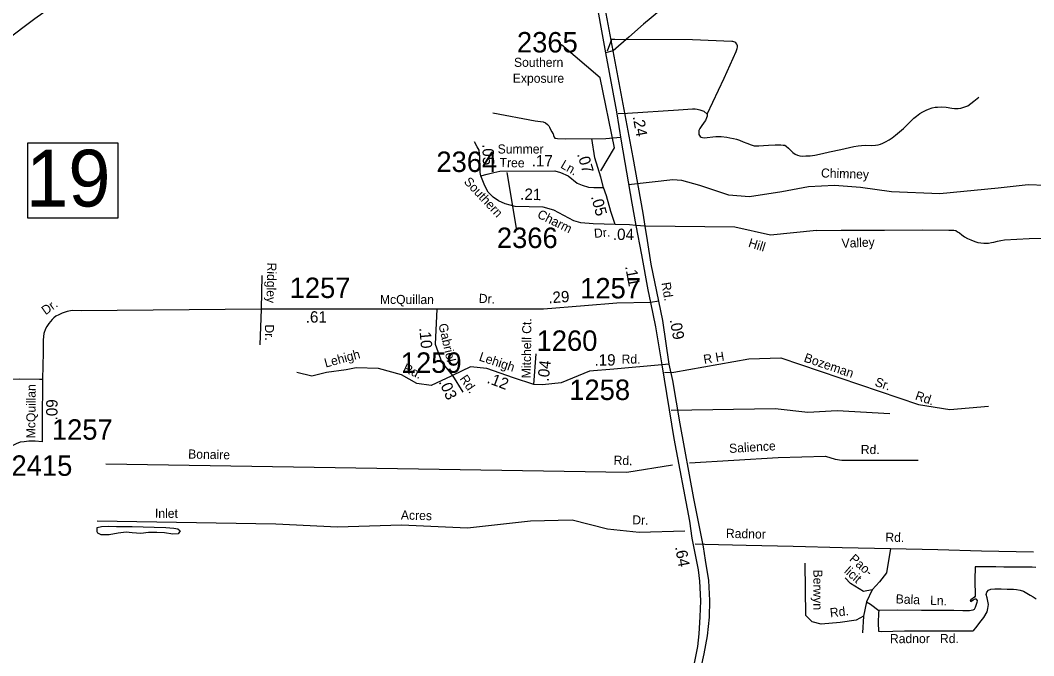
# Model space of a CAD drawing. Extents: x 1945482 to 2853149, y 66427 to 1015778.
# Drawn here: x 2329928 to 2337244, y 120877 to 125465 of the extents above; entities that cross this region are included whole.
import ezdxf

# ---------------------------------------------------------------- set-up
doc = ezdxf.new("R2010")
doc.units = 0
for name, color, linetype in [('Old_Level_10', 7, 'Continuous'), ('Old_Level_11', 7, 'Continuous'), ('Old_Level_17', 7, 'Continuous'), ('Old_Level_28', 7, 'Continuous'), ('Old_Level_31', 7, 'Continuous'), ('Old_Level_32', 7, 'Continuous'), ('Old_Level_35', 7, 'Continuous'), ('Old_Level_6', 7, 'Continuous'), ('Old_Level_60', 7, 'Continuous'), ('Old_Level_8', 7, 'Continuous')]:
    doc.layers.add(name, color=color, linetype=linetype)

msp = doc.modelspace()

# ---------------------------------------------------------------- linework, layer by layer
at = {"layer": 'Old_Level_28'}
for points in [[(2333727.2, 127401), (2333771.5, 127251.8), (2333791.4, 127174.5), (2333859.6, 126813.3), (2333915.5, 126547.3), (2333973.8, 126202), (2334020.6, 125925.8), (2334067.9, 125696.5), (2334151.7, 125229.8)], [(2334208.5, 125244.8), (2334156.7, 125514), (2334050.8, 126103.8), (2333983.2, 126505.3), (2333936.5, 126766.6), (2333906.2, 126911.3), (2333887.6, 127009.2), (2333845.6, 127212.2), (2333815.3, 127319.6), (2333786.7, 127419.2)], [(2334151.7, 125229.8), (2334232.3, 124804.2), (2334264.7, 124592.3), (2334341.9, 124143.7), (2334371.8, 123984.4)], [(2334440.1, 123977.8), (2334425.6, 124071.2), (2334352.8, 124473.9), (2334274, 124898.9), (2334208.5, 125244.8)], [(2334371.8, 123984.4), (2334411.6, 123772.3), (2334459, 123518.4), (2334476.3, 123428.4)], [(2334538.7, 123435.8), (2334482.3, 123705), (2334456, 123875), (2334440.1, 123977.8)], [(2334476.3, 123428.4), (2334513.8, 123251.2), (2334559.1, 122976.4)], [(2334612.8, 122981), (2334567.5, 123298.5), (2334538.7, 123435.8)], [(2334545.4, 119585.1), (2334625.8, 119902.7), (2334715.5, 120258.8), (2334760.3, 120460.2), (2334815.7, 120672.3), (2334864.7, 120891.6), (2334888, 121019.9), (2334904.3, 121155.2), (2334906.7, 121276.5), (2334899.7, 121421.2), (2334874, 121565.9), (2334859.5, 121664), (2334789.7, 122011.3), (2334690.6, 122551.6), (2334638, 122865.2), (2334612.8, 122981)], [(2334559.1, 122976.4), (2334645.8, 122444.6), (2334757.9, 121848.9), (2334776.5, 121724.7), (2334820.4, 121498.2), (2334832.1, 121414.2), (2334839, 121274.2), (2334834.4, 121157.6), (2334827.4, 121033.9), (2334815.7, 120942.9), (2334792.4, 120823.9), (2334762.1, 120688.6), (2334617.3, 120143.4), (2334556.6, 119882.3), (2334495.8, 119599.4)]]:
    msp.add_lwpolyline(points, dxfattribs=at)
at = {"layer": 'Old_Level_31'}
msp.add_lwpolyline([(2329982.2, 124581), (2330632.2, 124581), (2330632.2, 124035.1), (2329982.2, 124035.1)], close=True, dxfattribs=at)
at = {"layer": 'Old_Level_32'}
for points in [[(2335312, 126160.4), (2335161.4, 126050.4), (2335019.4, 125920.8), (2334882.4, 125813.6), (2334620.9, 125599.3), (2334426.9, 125437.4), (2334321.8, 125343.3), (2334208.5, 125244.8)], [(2334208.5, 125244.8), (2334151.7, 125229.8)], [(2334139, 124256.5), (2334117.8, 124332.8), (2334075, 124472.7), (2334054.4, 124611.3)], [(2333253.5, 124342.1), (2333248.6, 124366.4), (2333245.6, 124476.7), (2333241.2, 124527.1), (2333227.3, 124552.3), (2333205.9, 124586.3)], [(2333253.5, 124342.1), (2333298.5, 124353.1), (2333346.4, 124367), (2333389.7, 124376.2), (2333785.9, 124376.9), (2333828.7, 124365.6), (2333882.4, 124341.8), (2333949.1, 124288.9), (2333983.5, 124273.9), (2334030.3, 124259.7), (2334069.3, 124257.2), (2334105.9, 124257.2), (2334139, 124256.5)], [(2334222.5, 123990), (2334064.4, 123996.4), (2333974.3, 124001.5), (2333923.3, 124016.6), (2333779.7, 124093.5), (2333702.9, 124116.2), (2333500.7, 124121.2), (2333427.6, 124138.9), (2333381, 124161.6), (2333342, 124186.8), (2333306.7, 124224.6), (2333282.7, 124269), (2333253.5, 124342.1)], [(2334222.5, 123990), (2334190.2, 124085.4), (2334160.1, 124196.8), (2334139, 124256.5)], [(2334371.8, 123984.4), (2334325.1, 123988.9), (2334222.5, 123990)], [(2334440.1, 123977.8), (2334371.8, 123984.4)], [(2334476.3, 123428.4), (2334235.6, 123422.5), (2334002, 123403), (2333705.1, 123378.7), (2332936.1, 123378.7)], [(2334538.7, 123435.8), (2334476.3, 123428.4)], [(2332936.1, 123378.7), (2331665.8, 123378.7), (2330367.7, 123368.2), (2330302.7, 123368.7), (2330266.7, 123362.8), (2330251.3, 123357.6), (2330230.9, 123350.8), (2330206.6, 123339.1), (2330185.6, 123327.7), (2330171.4, 123317.5), (2330159.2, 123304.3), (2330134.8, 123275.4), (2330118.7, 123253.7), (2330109.9, 123237.1), (2330098.4, 123203.3), (2330094, 123158.1), (2330092.1, 123066.9), (2330089.1, 122873.2)], [(2332936.1, 123378.7), (2332922.5, 123125.4), (2332971.2, 122993.9), (2333049, 122901.4)], [(2333634.3, 122836), (2333652, 123056.1)], [(2334612.8, 122981), (2334559.1, 122976.4)], [(2333634.3, 122836), (2333487.8, 122884.2), (2333296.1, 122951.4), (2333179.2, 122963.3), (2333049, 122901.4)], [(2334559.1, 122976.4), (2334212.3, 122945.2), (2334037.1, 122930.6), (2333831.7, 122846.3), (2333696.9, 122831.9), (2333634.3, 122836)], [(2329256.8, 122734.1), (2329367.1, 122739), (2329409, 122740.9), (2329444.5, 122742.4), (2329470, 122743.6), (2329492.5, 122745.9), (2329529.1, 122749.3), (2329572, 122759.2), (2329602.5, 122772.9), (2329668.8, 122796.5), (2329754.7, 122836.5), (2329781.4, 122848.3), (2329799.3, 122857.1), (2329821.8, 122866.6), (2329843.9, 122869.6), (2329868, 122874.2), (2329924, 122876.5), (2330067.2, 122872.7), (2330089.1, 122873.2)], [(2330089.1, 122873.2), (2330086.4, 122561.6), (2330085.3, 122422.4)], [(2333049, 122901.4), (2333122, 122779.6)], [(2330085.3, 122422.4), (2330035.4, 122426.9), (2330011, 122426.9), (2329988.9, 122426.5), (2329955.8, 122422.4), (2329927.2, 122417.8), (2329898.5, 122405.7), (2329827.7, 122373.7), (2329748.5, 122341.3), (2329674.2, 122319.2), (2329591.4, 122300.7), (2329536.6, 122291.9), (2329408.6, 122287), (2329102, 122272.9), (2329053.7, 122271)]]:
    msp.add_lwpolyline(points, dxfattribs=at)
at = {"layer": 'Old_Level_35'}
for p, q in [((2334196, 125326.8), (2334165, 125242.4)), ((2334218.9, 125326.6), (2334196, 125326.8)), ((2334243.1, 124790.9), (2334311.1, 124795.1)), ((2334646.5, 122924.3), (2335186.4, 123020.5)), ((2334578.2, 122921.6), (2334646.5, 122924.3)), ((2334800.9, 121684.1), (2334870, 121682.5))]:
    msp.add_line(p, q, dxfattribs=at)
for points in [[(2330423.7, 125906.2), (2330347.5, 125827), (2330222.9, 125724.4), (2330164.3, 125570.4), (2330032.4, 125475.1), (2329819.9, 125313.8), (2329614.8, 125130.5), (2329548.8, 125042.5), (2329358.3, 124983.9), (2329241.1, 124895.9), (2329094.6, 124822.6), (2328889.4, 124565.9)], [(2334885.5, 124788.2), (2335008.9, 125047.1), (2335095.1, 125240.2), (2335102.8, 125260.2), (2335104.8, 125270.1), (2335105.3, 125281.6), (2335101.5, 125293.6), (2335094.3, 125302.2), (2335086.2, 125307.8), (2335072.9, 125312.2), (2335064.4, 125311.8), (2334780, 125322.9), (2334218.9, 125326.6)], [(2334885.5, 124788.2), (2334885.8, 124782), (2334886.1, 124773.8), (2334882, 124759.8), (2334874.2, 124741.8), (2334864.2, 124729.6), (2334842.7, 124699.2), (2334832.5, 124683.4), (2334826.5, 124670), (2334825.2, 124653.9), (2334827.1, 124639.2), (2334835.4, 124627), (2334843.2, 124621.4), (2334853.8, 124617.6), (2334865.4, 124615.4), (2334949.3, 124626.6), (2334971.3, 124626.8), (2334987.4, 124626.8), (2335029.3, 124621.2), (2335049.5, 124617.4), (2335077.6, 124611.6), (2335097.5, 124605.9), (2335119.8, 124598.2), (2335145.8, 124588.4), (2335173.5, 124577.3), (2335204.1, 124565.1), (2335226, 124559.1), (2335244.2, 124557.5), (2335260.2, 124559.4), (2335294.2, 124561.8), (2335330.2, 124564.2), (2335378.1, 124564.8), (2335418.1, 124565), (2335434, 124563.3), (2335446.8, 124562.2), (2335457.2, 124557), (2335474.2, 124541.6), (2335490.3, 124523.9), (2335504.7, 124510), (2335522.9, 124498.3), (2335539.6, 124490.1), (2335555.9, 124485.5), (2335576.9, 124484.6), (2335598.9, 124485.2), (2335630.9, 124487.4), (2335662.9, 124491.7), (2335718.6, 124502.1), (2335770.6, 124514.9), (2335850.4, 124531.5), (2335946.4, 124552.7), (2335976.7, 124557.9), (2336000.2, 124561.1), (2336030.3, 124562.9), (2336072.1, 124562), (2336102.3, 124562.2), (2336120.2, 124564.5), (2336138, 124570.5), (2336154.5, 124577.7), (2336174.1, 124587), (2336200.2, 124600.8), (2336221.6, 124615.5), (2336245.4, 124635.8), (2336302.9, 124684.3), (2336358.5, 124739), (2336378.1, 124757.2), (2336398.2, 124773.4), (2336421.7, 124791.4), (2336442.9, 124804.4), (2336466.7, 124816.5), (2336485.4, 124824.1), (2336511.4, 124832.4), (2336533.5, 124836.9), (2336549.5, 124838.8), (2336579.7, 124840), (2336611.6, 124837.6), (2336651.6, 124830), (2336671.4, 124826.9), (2336698.3, 124826.9), (2336717.5, 124830.7), (2336745.4, 124839), (2336767.4, 124847.1), (2336811, 124881.6), (2336848.7, 124910)], [(2334311.1, 124795.1), (2334679.2, 124817.8), (2334781.3, 124824.8), (2334799.4, 124825.1), (2334814.2, 124824.4), (2334833.4, 124819.3), (2334847.4, 124813.9), (2334861.4, 124807.6), (2334885.5, 124788.2)], [(2333339.3, 124796), (2333643.8, 124739.1), (2333701.9, 124730.9), (2333720.3, 124723.8), (2333734.2, 124712.2), (2333742.5, 124702), (2333748.4, 124692.1), (2333756.6, 124676.3), (2333764.8, 124660.2), (2333773.1, 124648.4), (2333773.9, 124644.1), (2333776.5, 124632.8), (2333781.5, 124621.4), (2333787.8, 124613.9), (2333805.4, 124611.3), (2333867.2, 124608.8), (2334155.6, 124612.6), (2334260.2, 124621.4)], [(2334318.4, 124280.4), (2334639.2, 124315.1), (2334700.1, 124310), (2334831.9, 124274.5), (2335039.8, 124203.5), (2335191.9, 124193.3), (2335425.1, 124228.8), (2335617.7, 124264.4), (2335805.3, 124274.5), (2335992.9, 124259.3), (2336216, 124228.8), (2336565.8, 124213.6), (2336986.6, 124254.2), (2337204.6, 124279.6), (2337448, 124269.4), (2337595, 124244.1)], [(2335676.2, 123947.5), (2335344, 123914.3), (2335085.4, 123970.1), (2334440.1, 123977.8)], [(2335676.2, 123947.5), (2335854.7, 123949.5), (2336166.8, 123950.6), (2336440.5, 123951.6), (2336630.6, 123949.3), (2336652.9, 123949.8), (2336666.4, 123948.7), (2336680.9, 123946), (2336694.7, 123938), (2336706.9, 123929.6), (2336725.1, 123916.6), (2336745.3, 123902.6), (2336766.9, 123889.3), (2336788.9, 123878.7), (2336819.6, 123867.4), (2336839.8, 123861.7), (2336863, 123857), (2336884.1, 123854.9), (2336900.8, 123855.6), (2336917.8, 123856.2), (2336938.7, 123860), (2336955.6, 123863.6), (2336982.2, 123870.9), (2337006.4, 123875.5), (2337033.8, 123879.5), (2337211.6, 123889.5), (2337383.7, 123895.3)], [(2331671.6, 123622.2), (2331665.8, 123378.7), (2331657, 123120.5)], [(2335186.4, 123020.5), (2335418.1, 123026.6), (2336412.1, 122691), (2336637.7, 122654.3), (2336918.2, 122678.8)], [(2333049, 122901.4), (2333038.7, 122896.4), (2332893.3, 122828.3), (2332791.1, 122842.9), (2332679.1, 122906.2), (2332513.6, 122950.1), (2332353, 122954.9), (2332280, 122940.3), (2332138.9, 122920.9), (2332031.8, 122896.5), (2331924.7, 122920.9)], [(2334626.5, 122650.3), (2335376.5, 122662.5), (2335613.2, 122636.5), (2335824, 122648.1), (2336205, 122625)], [(2330545.3, 122261.5), (2334306.9, 122202.8), (2334636.6, 122254.1)], [(2334758.7, 122269.6), (2335399.6, 122307.2), (2335740.3, 122318.8), (2335809.5, 122295.6), (2335858.6, 122289.9), (2336410, 122289.9)], [(2330482.3, 121850.9), (2331771.8, 121828.9), (2332218.7, 121806.9), (2332680.3, 121821.5), (2333156.6, 121799.6), (2333610.8, 121850.9), (2333911.2, 121858.2), (2334167.7, 121792.2), (2334394.8, 121770.2), (2334724.5, 121777.6)], [(2334870, 121682.5), (2335167.6, 121675.7), (2335507.9, 121667.5), (2335860.1, 121658.8), (2336210, 121650.6), (2336552.3, 121644.1), (2336866.4, 121635.1), (2337241.2, 121627.3)], [(2336210, 121650.6), (2336181.9, 121474.6), (2336130, 121411.1), (2336078, 121353.3), (2336014.5, 121341.7), (2335922.1, 121399.5), (2335881.7, 121440)], [(2336014.5, 121162.6), (2335962.5, 121133.7), (2335847.1, 121116.4), (2335708.5, 121104.9), (2335645, 121122.2), (2335598.8, 121168.4), (2335593, 121544)], [(2336078, 121353.3), (2336037.6, 121266.6), (2336066.5, 121249.3), (2336125, 121204.3)], [(2336037.6, 121266.6), (2336014.5, 121162.6), (2336008.7, 121041.3)]]:
    msp.add_lwpolyline(points, dxfattribs=at)
at = {"layer": 'Old_Level_60'}
for points in [[(2330569, 121750), (2330512, 121750.9), (2330487.2, 121760.9), (2330482.7, 121771.6), (2330483.2, 121802.4), (2330515, 121811), (2330566, 121811.8), (2330622.7, 121809.9), (2330736.7, 121809.3), (2330894.7, 121806.3), (2330977.7, 121801.7), (2331035.5, 121797.1), (2331065.7, 121793.8), (2331082.7, 121778.7), (2331069, 121757.3), (2331029.2, 121753.6), (2330969, 121763.7), (2330913.2, 121767.1), (2330854, 121766.3), (2330798, 121760.1), (2330734.7, 121763.7), (2330693, 121769), (2330635.7, 121760.9), (2330569, 121750)], [(2337259.2, 121513.1), (2337233.5, 121515.8), (2337206, 121517.3), (2337120.5, 121516.8), (2337027.7, 121517.5), (2336971.5, 121519.1), (2336918, 121519), (2336871, 121519.9), (2336822.2, 121519.5), (2336819.2, 121423.7), (2336820.2, 121306.4), (2336816.7, 121298.9), (2336789, 121280.2), (2336785.2, 121276.7), (2336789.5, 121268.5), (2336807.5, 121279.7), (2336821.7, 121287.5), (2336825.5, 121288.3), (2336834.5, 121276), (2336833, 121260.5), (2336820.5, 121225.8), (2336813.5, 121211.5), (2336803.5, 121205.4), (2336780, 121201.6), (2336733, 121200.8), (2336667.7, 121203), (2336515, 121204), (2336434.5, 121203), (2336260, 121205.2), (2336125, 121204.3), (2336123, 121185.6), (2336121.5, 121115.5), (2336123.2, 121055), (2336142, 121052.1), (2336310.5, 121056.4), (2336373.2, 121057), (2336426.5, 121057.2), (2336480.5, 121056), (2336561.7, 121056.8), (2336755.7, 121055.6), (2336794.5, 121056.5), (2336804.5, 121057.4), (2336812.7, 121061.2), (2336829, 121081.8), (2336854, 121117.4), (2336883.2, 121153.8), (2336907.2, 121193.5), (2336913.7, 121218), (2336917.7, 121246.2), (2336913.5, 121272), (2336907, 121294.4), (2336901.2, 121318.6), (2336905, 121336.2), (2336918.5, 121351), (2336935, 121358.3), (2336964, 121359.5), (2337008, 121359.6), (2337051.2, 121357.7), (2337097, 121357.3), (2337119.5, 121355.7), (2337146.5, 121351.2), (2337171, 121343.2), (2337218.7, 121314.4), (2337240, 121302.9), (2337262.2, 121287.3)]]:
    msp.add_lwpolyline(points, dxfattribs=at)
at = {"layer": 'Old_Level_8'}
for points in [[(2334118.6, 124378.5), (2334217.5, 124544.9), (2334114.1, 125048.6), (2333835.4, 125286.9)], [(2333439.9, 124365), (2333507.3, 123964.8)]]:
    msp.add_lwpolyline(points, dxfattribs=at)

# ---------------------------------------------------------------- texts
at = {"layer": 'Old_Level_10'}
for s, height, rotation, p in [('Chimney', 65.62, 358.22387, (2335707.5, 124330.3)), ('Hill ', 65.62, 342.54545, (2335178.7, 123830.5)), ('Valley', 65.62, 2.38959, (2335858.1, 123821.9)), ('Ridgley', 65.62, 268.7185, (2331711.9, 123716.3)), ('Dr.', 65.62, 271.00344, (2331693.6, 123268.3)), ('Lehigh', 65.62, 15.23099, (2332132.8, 122956.9)), ('R H', 65.62, 9.66243, (2334865.5, 122983.1)), ('Bozeman       Sr.        Rd.', 65.617, 341.1701, (2335579.9, 123001.9)), ('Rd.', 65.62, 335.6452, (2332685, 122930.5)), ('Salience', 65.62, 3.36778, (2335046.7, 122340.7)), ('Rd.', 65.62, 359.58392, (2335995.2, 122333.6)), ('Bonaire', 65.62, 358.82815, (2331139.3, 122300.9)), ('Rd.', 65.62, 357.86912, (2334210.1, 122256.9)), ('Inlet', 65.62, 359.79145, (2330899.9, 121872.6)), ('Acres', 65.62, 358.6084, (2332674.9, 121860.6)), ('Dr.', 65.62, 357.96454, (2334345.1, 121826.1)), ('Radnor', 65.62, 358.69453, (2335021.3, 121728.3)), ('Rd.', 65.62, 358.91096, (2336172.4, 121700.5)), ('Pao-', 65.62, 318.88217, (2335908.4, 121568)), ('licit', 65.62, 318.88217, (2335870.7, 121479.7)), ('Berwyn', 65.62, 270.14478, (2335653.2, 121499.1)), ('Bala   Ln.', 65.62, 357.72951, (2336246.4, 121254.9)), ('Rd.', 65.62, 6.29178, (2335775.7, 121154)), ('Radnor   Rd.', 65.617, 0.12761, (2336205.9, 120967.3))]:
    msp.add_text(s, height=height, rotation=rotation, dxfattribs=at).set_placement(p)
at = {"layer": 'Old_Level_11'}
for s, p in [('Southern', (2333492, 125128.7)), ('Exposure', (2333483.4, 125013.8)), ('Summer', (2333374, 124503.1)), ('Rd.', (2334268.4, 122986.1))]:
    msp.add_text(s, height=65.62, dxfattribs=at).set_placement(p)
for s, rotation, p in [('Tree', 359.09066, (2333387.6, 124405.3)), ('Ln.', 329.93138, (2333822.8, 124403.4)), ('Southern', 313.19447, (2333126.1, 124295.9)), ('Charm', 333.43506, (2333654.6, 124043.1)), ('Dr.', 4.43037, (2334072.1, 123893.8)), ('Dr.', 35.76756, (2330110.8, 123334.5)), ('McQuillan', 359.8228, (2332524.1, 123416.9)), ('Dr.', 356.98502, (2333236.5, 123425.4)), ('Gabriel', 282.97216, (2332945.8, 123268.3)), ('Ct.', 89.21237, (2333616.4, 123200.5)), ('Mitchell', 89.21237, (2333612.7, 122880)), ('Lehigh', 341.55187, (2333234.4, 123009.5)), ('Rd.', 304.54528, (2333097.2, 122877)), ('McQuillan', 89.50879, (2330036.2, 122446.7))]:
    msp.add_text(s, height=65.62, rotation=rotation, dxfattribs=at).set_placement(p)
at = {"layer": 'Old_Level_17'}
for s, rotation, p in [('.24', 280.51464, (2334348.1, 124769.2)), ('.05', 271.55466, (2333263.8, 124569.9)), ('.17', 0.10332, (2333620.1, 124409.4)), ('.07', 287.02105, (2333946.9, 124498.1)), ('.21', 358.57148, (2333535.7, 124169.6)), ('.05', 285.11987, (2334047.1, 124191.8)), ('.04', 359.39669, (2334205.4, 123879.2)), ('.11', 280.55576, (2334294, 123687.5)), ('.29', 3.47075, (2333742.1, 123421.3)), ('.61', 0.00002, (2331988.6, 123282.1)), ('.09', 280.61518, (2334615.3, 123302.8)), ('.10', 275.05975, (2332808.1, 123244)), ('.04', 83.22093, (2333741.5, 122853.8)), ('.03', 294.52479, (2332947.3, 122854.4)), ('.12', 339.35224, (2333291.6, 122848.8)), ('.09', 89.50881, (2330196.2, 122575.7)), ('.64', 280.49491, (2334654.2, 121662.2))]:
    msp.add_text(s, height=82.02, rotation=rotation, dxfattribs=at).set_placement(p)
msp.add_text('.19', height=82.02, dxfattribs=at).set_placement((2334072.9, 122971.7))
at = {"layer": 'Old_Level_31'}
msp.add_text('19', height=410.1, dxfattribs=at).set_placement((2329969.3, 124120.3))
at = {"layer": 'Old_Level_6'}
msp.add_text('Rd.', height=65.62, rotation=279.25869, dxfattribs=at).set_placement((2334556.5, 123568.8))
at = {"layer": 'Old_Level_8'}
for s, p in [('2365', (2333513.3, 125232.5)), ('2364', (2332931.8, 124369.6)), ('2366', (2333368.3, 123820.5)), ('1257', (2331872.6, 123459.6)), ('1257', (2333969.8, 123456.8)), ('1260', (2333655.1, 123078)), ('1259', (2332675, 122919.3)), ('1258', (2333891, 122723.3)), ('1257', (2330156.2, 122436.4)), ('2415', (2329864.7, 122175.9))]:
    msp.add_text(s, height=147.64, dxfattribs=at).set_placement(p)

doc.saveas('drawing.dxf')
